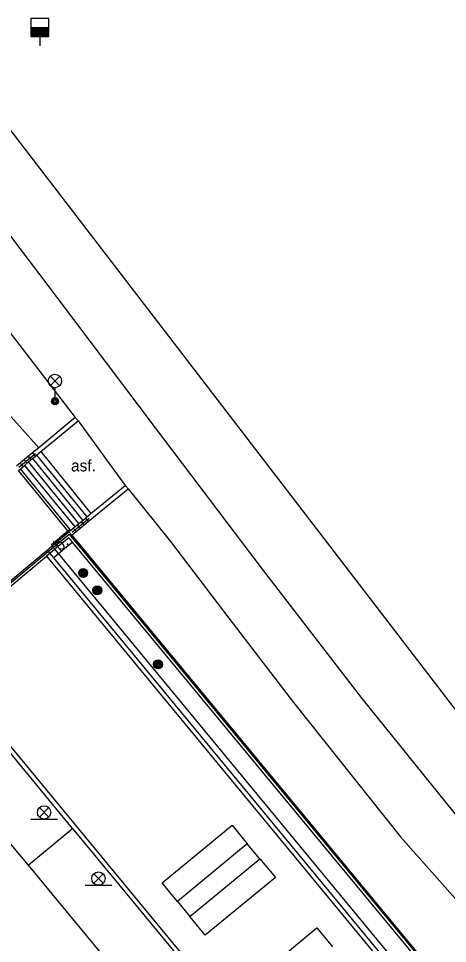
# Model space of a CAD drawing. Extents: x -600391 to -599491, y -1160176 to -1159402.
# Drawn here: x -599720.1 to -599696.1, y -1159848.1 to -1159796.2 of the extents above; entities that cross this region are included whole.
import ezdxf

# ---------------------------------------------------------------- set-up
doc = ezdxf.new("R2010")
doc.units = 0
for name, color, linetype in [('Level 10', 7, 'Continuous'), ('Level 11', 7, 'Continuous'), ('Level 14', 7, 'Continuous'), ('Level 25', 7, 'Continuous'), ('Level 28', 7, 'Continuous'), ('Level 33', 7, 'Continuous'), ('Level 40', 7, 'Continuous'), ('Level 5', 7, 'Continuous'), ('Level 51', 7, 'Continuous'), ('Level 6', 7, 'Continuous'), ('Level 7', 7, 'Continuous'), ('Level 9', 7, 'Continuous')]:
    doc.layers.add(name, color=color, linetype=linetype)

msp = doc.modelspace()

# ---------------------------------------------------------------- linework, layer by layer
at = {"layer": 'Level 10'}
for points in [[(-599731.5, -1159799.69), (-599730.53, -1159800.95), (-599716.94, -1159818.58)], [(-599700.86, -1159834.33), (-599706.44, -1159827.09), (-599712.45, -1159819.17), (-599717.93, -1159811.89), (-599721.62, -1159807.05), (-599725.15, -1159802.47)], [(-599716.78, -1159818.77), (-599716.94, -1159818.58)], [(-599716.78, -1159818.77), (-599714.14, -1159822.39)], [(-599714.14, -1159822.39), (-599713.98, -1159822.58)], [(-599713.98, -1159822.58), (-599711.6, -1159825.54), (-599708.33, -1159829.83), (-599704.71, -1159834.55), (-599698.71, -1159842.07), (-599692.98, -1159848.52), (-599687.85, -1159853.41), (-599683.57, -1159857.23), (-599677.45, -1159862.47), (-599670.96, -1159867.39), (-599665.03, -1159871.4), (-599657.47, -1159876.05), (-599649.65, -1159880.12), (-599641.6, -1159884), (-599634.03, -1159887.48), (-599629.19, -1159889.64)], [(-599671.34, -1159863.22), (-599677.56, -1159858.55), (-599684.36, -1159852.33), (-599691.01, -1159846.06), (-599694.84, -1159841.78), (-599700.86, -1159834.33)]]:
    msp.add_lwpolyline(points, dxfattribs=at)
at = {"layer": 'Level 11'}
for points in [[(-599716.94, -1159818.58), (-599718.98, -1159820.28)], [(-599718.87, -1159820.5), (-599716.78, -1159818.77)], [(-599719.34, -1159820.57), (-599720.23, -1159821.31)], [(-599718.98, -1159820.28), (-599719.34, -1159820.57)], [(-599719.34, -1159820.57), (-599719.18, -1159820.76)], [(-599719.18, -1159820.76), (-599719.11, -1159820.7)], [(-599719.11, -1159820.7), (-599718.87, -1159820.5)], [(-599719.11, -1159820.7), (-599716.29, -1159824.16)], [(-599718.87, -1159820.5), (-599716.06, -1159823.97)], [(-599720.03, -1159821.15), (-599719.87, -1159821.34)], [(-599719.64, -1159821.15), (-599719.8, -1159820.96)], [(-599719.79, -1159821.27), (-599719.56, -1159821.08)], [(-599719.57, -1159820.77), (-599719.41, -1159820.96)], [(-599719.56, -1159821.08), (-599719.33, -1159820.89)], [(-599716.74, -1159824.53), (-599719.56, -1159821.08)], [(-599719.33, -1159820.89), (-599719.18, -1159820.76)], [(-599719.33, -1159820.89), (-599716.51, -1159824.35)], [(-599720.13, -1159821.55), (-599720.12, -1159821.55), (-599720.02, -1159821.46)], [(-599717.36, -1159824.94), (-599720.12, -1159821.55)], [(-599720.02, -1159821.46), (-599719.79, -1159821.27)], [(-599717.2, -1159824.91), (-599717.25, -1159824.85), (-599720.02, -1159821.46)], [(-599719.79, -1159821.27), (-599716.97, -1159824.72)], [(-599716.21, -1159824.41), (-599713.98, -1159822.58)], [(-599716.06, -1159823.97), (-599714.14, -1159822.39)], [(-599716.74, -1159824.53), (-599716.51, -1159824.35)], [(-599716.51, -1159824.35), (-599716.36, -1159824.22)], [(-599716.36, -1159824.22), (-599716.29, -1159824.16)], [(-599716.36, -1159824.22), (-599716.21, -1159824.41)], [(-599716.29, -1159824.16), (-599716.06, -1159823.97)], [(-599717.36, -1159824.94), (-599717.25, -1159824.85)], [(-599717.2, -1159824.91), (-599717.06, -1159824.79)], [(-599717.06, -1159824.79), (-599716.97, -1159824.72)], [(-599716.9, -1159824.98), (-599717.06, -1159824.79)], [(-599716.97, -1159824.72), (-599716.74, -1159824.53)], [(-599716.9, -1159824.98), (-599716.21, -1159824.41)], [(-599716.83, -1159824.6), (-599716.67, -1159824.8)], [(-599716.44, -1159824.61), (-599716.59, -1159824.41)], [(-599718.23, -1159825.77), (-599718.28, -1159825.71), (-599717.36, -1159824.94)], [(-599717.31, -1159825.33), (-599718.08, -1159825.97)], [(-599717.31, -1159825), (-599717.36, -1159824.94)], [(-599717.31, -1159825.33), (-599717.11, -1159825.57)], [(-599717.2, -1159824.91), (-599717.3, -1159824.99)], [(-599717.14, -1159825.18), (-599716.9, -1159824.98)], [(-599718.17, -1159825.85), (-599718.23, -1159825.77)], [(-599718.08, -1159825.97), (-599718.17, -1159825.85)], [(-599717.88, -1159826.21), (-599717.11, -1159825.57)], [(-599717.11, -1159825.57), (-599678.17, -1159872.61), (-599678.46, -1159873.24)], [(-599724.96, -1159831.69), (-599718.55, -1159826.36)], [(-599718.36, -1159826.2), (-599718.55, -1159826.36)], [(-599718.55, -1159826.36), (-599679.6, -1159873.49)], [(-599718.08, -1159825.97), (-599718.36, -1159826.2)], [(-599718.16, -1159826.44), (-599717.88, -1159826.21)], [(-599717.88, -1159826.21), (-599718.08, -1159825.97)], [(-599678.46, -1159873.24), (-599679.36, -1159872.8), (-599700.72, -1159846.96), (-599717.88, -1159826.21)], [(-599699.49, -1159862.52), (-599724.96, -1159831.69)], [(-599727.9, -1159833.78), (-599719.58, -1159843.67)], [(-599711.21, -1159845.69), (-599712.07, -1159844.65), (-599708.15, -1159841.42), (-599707.3, -1159842.46)], [(-599717.09, -1159841.61), (-599699.67, -1159862.67)], [(-599707.3, -1159842.46), (-599711.21, -1159845.69)], [(-599706.59, -1159843.31), (-599707.3, -1159842.46)], [(-599710.51, -1159846.54), (-599706.59, -1159843.31)], [(-599706.59, -1159843.31), (-599705.72, -1159844.36)], [(-599705.72, -1159844.36), (-599709.66, -1159847.59), (-599710.51, -1159846.54)], [(-599711.21, -1159845.69), (-599710.51, -1159846.54)], [(-599706.44, -1159851.47), (-599707.32, -1159850.42), (-599703.4, -1159847.18), (-599702.52, -1159848.24)]]:
    msp.add_lwpolyline(points, dxfattribs=at)
at = {"layer": 'Level 14'}
msp.add_lwpolyline([(-599730.68, -1159821.93), (-599727.71, -1159818.99), (-599725.69, -1159817.88), (-599722.69, -1159818.69), (-599720.54, -1159818.55), (-599718.98, -1159820.28)], dxfattribs=at)
at = {"layer": 'Level 25'}
for centre, radius in [((-599716.5, -1159827.3), 0.25), ((-599716.5, -1159827.3), 0.2), ((-599716.5, -1159827.3), 0.15), ((-599716.5, -1159827.3), 0.1), ((-599716.5, -1159827.3), 0.05), ((-599715.71, -1159828.27), 0.25), ((-599715.71, -1159828.27), 0.2), ((-599715.71, -1159828.27), 0.15), ((-599715.71, -1159828.27), 0.1), ((-599715.71, -1159828.27), 0.05), ((-599712.3, -1159832.41), 0.25), ((-599712.3, -1159832.41), 0.2), ((-599712.3, -1159832.41), 0.15), ((-599712.3, -1159832.41), 0.1), ((-599712.3, -1159832.41), 0.05)]:
    msp.add_circle(centre, radius, dxfattribs=at)
at = {"layer": 'Level 28'}
for p, q in [((-599719.43, -1159796.74), (-599718.43, -1159796.74)), ((-599719.43, -1159796.79), (-599718.43, -1159796.79)), ((-599719.43, -1159796.84), (-599718.43, -1159796.84)), ((-599719.43, -1159796.89), (-599718.43, -1159796.89)), ((-599719.43, -1159796.94), (-599718.43, -1159796.94)), ((-599719.43, -1159796.99), (-599718.43, -1159796.99)), ((-599719.43, -1159797.04), (-599718.43, -1159797.04)), ((-599719.43, -1159797.09), (-599718.43, -1159797.09)), ((-599719.43, -1159797.14), (-599718.43, -1159797.14)), ((-599719.43, -1159797.19), (-599718.43, -1159797.19)), ((-599718.93, -1159797.24), (-599718.93, -1159797.77))]:
    msp.add_line(p, q, dxfattribs=at)
msp.add_lwpolyline([(-599719.43, -1159797.24), (-599718.43, -1159797.24), (-599718.43, -1159796.24), (-599719.43, -1159796.24)], close=True, dxfattribs=at)
at = {"layer": 'Level 33'}
for p, q in [((-599718.345, -1159816.81), (-599717.815, -1159816.28)), ((-599718.345, -1159816.28), (-599717.815, -1159816.81)), ((-599718.08, -1159816.92), (-599718.08, -1159817.67)), ((-599718.955, -1159840.97), (-599718.425, -1159840.44)), ((-599718.955, -1159840.44), (-599718.425, -1159840.97)), ((-599719.44, -1159841.08), (-599717.94, -1159841.08)), ((-599715.905, -1159844.68), (-599715.375, -1159844.15)), ((-599715.905, -1159844.15), (-599715.375, -1159844.68)), ((-599716.39, -1159844.79), (-599714.89, -1159844.79))]:
    msp.add_line(p, q, dxfattribs=at)
for centre, radius in [((-599718.08, -1159816.545), 0.375), ((-599718.08, -1159817.67), 0.2), ((-599718.08, -1159817.67), 0.145), ((-599718.08, -1159817.67), 0.0876), ((-599718.69, -1159840.705), 0.375), ((-599715.64, -1159844.415), 0.375)]:
    msp.add_circle(centre, radius, dxfattribs=at)
at = {"layer": 'Level 5'}
for points in [[(-599725.31, -1159831.66), (-599718.52, -1159826.01)], [(-599718.52, -1159826.01), (-599718.46, -1159826.09)], [(-599718.46, -1159826.09), (-599718.36, -1159826.2)], [(-599718.36, -1159826.2), (-599718.16, -1159826.44)], [(-599718.16, -1159826.44), (-599679.44, -1159873.29)], [(-599717.09, -1159841.61), (-599725.31, -1159831.66)], [(-599719.58, -1159843.67), (-599717.09, -1159841.61)], [(-599719.58, -1159843.67), (-599702.08, -1159864.84)]]:
    msp.add_lwpolyline(points, dxfattribs=at)
at = {"layer": 'Level 51'}
msp.add_lwpolyline([(-599687.91, -1159844.99), (-599722.17, -1159800.44)], dxfattribs=at)
at = {"layer": 'Level 6'}
msp.add_lwpolyline([(-599719.58, -1159843.67), (-599717.09, -1159841.61)], dxfattribs=at)
at = {"layer": 'Level 7'}
for points in [[(-599718.23, -1159825.77), (-599717.31, -1159825)], [(-599718.17, -1159825.85), (-599717.29, -1159825.12)], [(-599717.3, -1159824.99), (-599717.31, -1159825)], [(-599717.3, -1159824.99), (-599717.14, -1159825.18)], [(-599717.29, -1159825.12), (-599677.97, -1159872.57)], [(-599717.14, -1159825.18), (-599678.05, -1159872.37)], [(-599718.52, -1159826.01), (-599718.23, -1159825.77)], [(-599718.46, -1159826.09), (-599718.17, -1159825.85)], [(-599725.14, -1159831.64), (-599718.46, -1159826.09)]]:
    msp.add_lwpolyline(points, dxfattribs=at)
at = {"layer": 'Level 9'}
for points in [[(-599720.1, -1159821.37), (-599719.18, -1159820.61)], [(-599717.12, -1159825.01), (-599716.17, -1159824.22)]]:
    msp.add_lwpolyline(points, dxfattribs=at)

# ---------------------------------------------------------------- texts
at = {"layer": 'Level 40'}
msp.add_text('asf.', height=0.65, dxfattribs=at).set_placement((-599717.18, -1159821.61))
msp.add_text('b.', height=0.65, rotation=39.64, dxfattribs=at).set_placement((-599717.81, -1159826.11))

doc.saveas('drawing.dxf')
